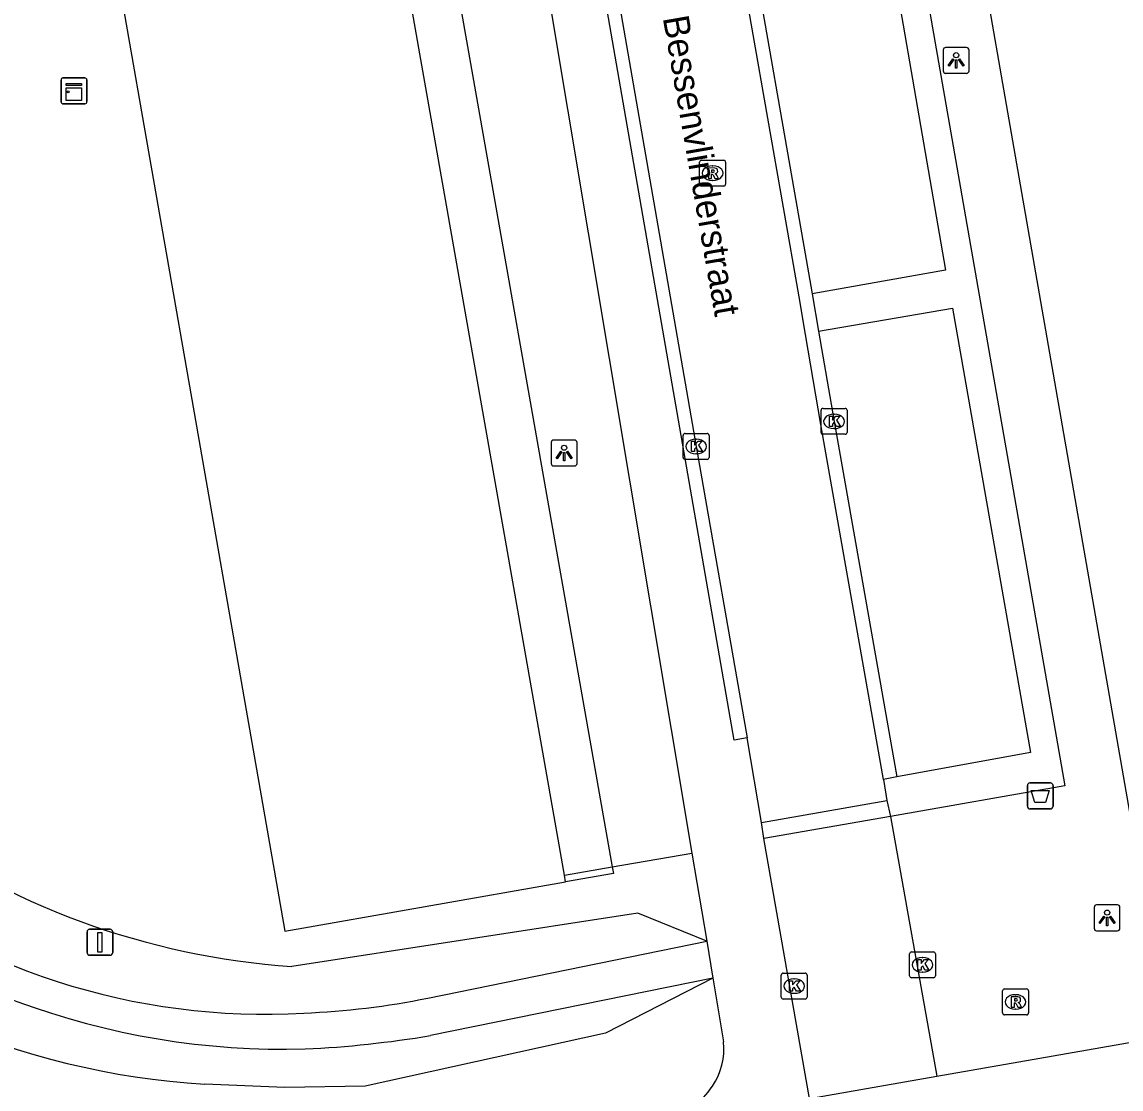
# Model space of a CAD drawing. Extents: x 162880 to 165536, y 384011 to 385179.
# Drawn here: x 164239.51 to 164281.91, y 384757.57 to 384798.75 of the extents above; entities that cross this region are included whole.
import ezdxf

# ---------------------------------------------------------------- set-up
doc = ezdxf.new("R2010")
doc.units = 0
for name, color, linetype in [('IMGEO_Afvalbak', 7, 'Continuous'), ('IMGEO_Groenvoorziening', 7, 'Continuous'), ('IMGEO_Kast', 7, 'Continuous'), ('IMGEO_Kolk', 7, 'Continuous'), ('IMGEO_Lichtpunt', 7, 'Continuous'), ('IMGEO_Muur', 7, 'Continuous'), ('IMGEO_Openbare_ruimte_label', 7, 'Continuous'), ('IMGEO_Pand', 7, 'Continuous'), ('IMGEO_Parkeervlak_open', 7, 'Continuous'), ('IMGEO_Rijbaan_lokaal_open', 7, 'Continuous'), ('IMGEO_Rioolput', 7, 'Continuous'), ('IMGEO_Verkeersbordpaal', 7, 'Continuous'), ('IMGEO_Voetpad_gesloten', 7, 'Continuous'), ('IMGEO_Voetpad_open', 7, 'Continuous')]:
    doc.layers.add(name, color=color, linetype=linetype)

msp = doc.modelspace()

# ---------------------------------------------------------------- linework, layer by layer
at = {"layer": 'IMGEO_Afvalbak'}
for p, q in [((164278.296, 384768.484), (164278.296, 384769.284)), ((164278.296, 384769.284), (164278.296, 384768.484)), ((164278.396, 384769.384), (164279.186, 384769.384)), ((164279.186, 384769.384), (164278.396, 384769.384)), ((164279.286, 384769.284), (164279.286, 384768.484)), ((164279.286, 384768.484), (164279.286, 384769.284)), ((164279.186, 384768.384), (164278.396, 384768.384)), ((164278.396, 384768.384), (164279.186, 384768.384))]:
    msp.add_line(p, q, dxfattribs=at)
msp.add_lwpolyline([(164278.439, 384769.098), (164279.143, 384769.098), (164278.994, 384768.628), (164278.588, 384768.628), (164278.439, 384769.098)], dxfattribs=at)
for centre, start, end in [((164278.396, 384769.284), 90, 180), ((164278.396, 384769.284), 90, 180), ((164279.186, 384769.284), 0, 90), ((164279.186, 384769.284), 360, 90), ((164278.396, 384768.484), 180, 270), ((164278.396, 384768.484), 180, 270), ((164279.186, 384768.484), 270, 0), ((164279.186, 384768.484), 270, 0)]:
    msp.add_arc(centre, 0.1, start, end, dxfattribs=at)
at = {"layer": 'IMGEO_Groenvoorziening'}
for points in [[(164265.925, 384763.281), (164263.265, 384764.357), (164249.915, 384762.304)], [(164266.163, 384761.857), (164262.026, 384759.734), (164252.741, 384757.689), (164249.647, 384757.626), (164246.555, 384757.757)]]:
    msp.add_lwpolyline(points, dxfattribs=at)
for centre, radius, start, end in [((164251.87, 384791.433), 29.194, 233.3837, 266.1604), ((164248.442, 384788.065), 30.367, 226.0274, 266.437)]:
    msp.add_arc(centre, radius, start, end, dxfattribs=at)
at = {"layer": 'IMGEO_Kast'}
for p, q in [((164241.011, 384795.667), (164241.011, 384796.508)), ((164241.011, 384796.508), (164241.011, 384795.667)), ((164241.086, 384796.592), (164241.927, 384796.592)), ((164241.927, 384796.592), (164241.086, 384796.592)), ((164242.011, 384796.517), (164242.011, 384795.676)), ((164242.011, 384795.676), (164242.011, 384796.517)), ((164241.936, 384795.592), (164241.095, 384795.592)), ((164241.095, 384795.592), (164241.936, 384795.592))]:
    msp.add_line(p, q, dxfattribs=at)
for points in [[(164241.206, 384796.382), (164241.806, 384796.382), (164241.806, 384796.297), (164241.206, 384796.297), (164241.206, 384796.382)], [(164241.206, 384796.207), (164241.806, 384796.207), (164241.806, 384795.718), (164241.206, 384795.718), (164241.206, 384796.207)]]:
    msp.add_lwpolyline(points, dxfattribs=at)
msp.add_circle((164241.29, 384796.056), 0.0377, dxfattribs=at)
for centre, start, end in [((164241.089, 384796.514), 92.4484, 184.2845), ((164241.089, 384796.514), 92.4484, 184.2845), ((164241.933, 384796.514), 2.4484, 94.2845), ((164241.933, 384796.514), 2.4484, 94.2845), ((164241.089, 384795.67), 182.4484, 274.2845), ((164241.089, 384795.67), 182.4484, 274.2845), ((164241.933, 384795.67), 272.4484, 4.2845), ((164241.933, 384795.67), 272.4484, 4.2845)]:
    msp.add_arc(centre, 0.0779, start, end, dxfattribs=at)
at = {"layer": 'IMGEO_Kolk'}
for p, q in [((164270.337, 384782.913), (164270.337, 384783.765)), ((164270.412, 384783.839), (164271.264, 384783.839)), ((164271.338, 384783.765), (164271.338, 384782.913)), ((164270.825, 384783.619), (164270.85, 384783.619)), ((164265.09, 384782.871), (164265.942, 384782.871)), ((164271.264, 384782.839), (164270.412, 384782.839)), ((164270.848, 384783.059), (164270.823, 384783.059)), ((164265.015, 384781.945), (164265.015, 384782.797)), ((164265.503, 384782.651), (164265.528, 384782.651)), ((164266.016, 384782.797), (164266.016, 384781.945)), ((164265.526, 384782.091), (164265.501, 384782.091)), ((164265.942, 384781.871), (164265.09, 384781.871)), ((164273.749, 384761.94), (164273.749, 384762.792)), ((164273.824, 384762.866), (164274.676, 384762.866)), ((164274.237, 384762.646), (164274.262, 384762.646)), ((164274.75, 384762.792), (164274.75, 384761.94)), ((164268.872, 384762.046), (164269.724, 384762.046)), ((164274.26, 384762.086), (164274.235, 384762.086)), ((164268.797, 384761.12), (164268.797, 384761.972)), ((164269.285, 384761.826), (164269.31, 384761.826)), ((164269.798, 384761.972), (164269.798, 384761.12)), ((164274.676, 384761.866), (164273.824, 384761.866)), ((164269.308, 384761.266), (164269.283, 384761.266)), ((164269.724, 384761.046), (164268.872, 384761.046))]:
    msp.add_line(p, q, dxfattribs=at)
for points in [[(164270.337, 384782.913), (164270.337, 384783.765)], [(164270.412, 384783.839), (164271.264, 384783.839)], [(164271.338, 384783.765), (164271.338, 384782.913)], [(164270.658, 384783.539), (164270.781, 384783.539), (164270.781, 384783.388), (164270.911, 384783.539), (164271.075, 384783.539), (164270.929, 384783.388), (164271.082, 384783.139), (164270.93, 384783.139), (164270.845, 384783.303), (164270.781, 384783.236), (164270.781, 384783.139), (164270.658, 384783.139), (164270.658, 384783.539)], [(164265.09, 384782.871), (164265.942, 384782.871)], [(164271.264, 384782.839), (164270.412, 384782.839)], [(164265.015, 384781.945), (164265.015, 384782.797)], [(164265.336, 384782.571), (164265.459, 384782.571), (164265.459, 384782.42), (164265.589, 384782.571), (164265.753, 384782.571), (164265.607, 384782.42), (164265.76, 384782.171), (164265.608, 384782.171), (164265.523, 384782.335), (164265.459, 384782.268), (164265.459, 384782.171), (164265.336, 384782.171), (164265.336, 384782.571)], [(164266.016, 384782.797), (164266.016, 384781.945)], [(164265.942, 384781.871), (164265.09, 384781.871)], [(164273.749, 384761.94), (164273.749, 384762.792)], [(164273.824, 384762.866), (164274.676, 384762.866)], [(164274.07, 384762.566), (164274.193, 384762.566), (164274.193, 384762.415), (164274.323, 384762.566), (164274.487, 384762.566), (164274.341, 384762.415), (164274.494, 384762.166), (164274.342, 384762.166), (164274.257, 384762.33), (164274.193, 384762.263), (164274.193, 384762.166), (164274.07, 384762.166), (164274.07, 384762.566)], [(164274.75, 384762.792), (164274.75, 384761.94)], [(164268.872, 384762.046), (164269.724, 384762.046)], [(164268.797, 384761.12), (164268.797, 384761.972)], [(164269.118, 384761.746), (164269.241, 384761.746), (164269.241, 384761.595), (164269.371, 384761.746), (164269.535, 384761.746), (164269.389, 384761.595), (164269.542, 384761.346), (164269.39, 384761.346), (164269.305, 384761.51), (164269.241, 384761.443), (164269.241, 384761.346), (164269.118, 384761.346), (164269.118, 384761.746)], [(164269.798, 384761.972), (164269.798, 384761.12)], [(164274.676, 384761.866), (164273.824, 384761.866)], [(164269.724, 384761.046), (164268.872, 384761.046)]]:
    msp.add_lwpolyline(points, dxfattribs=at)
for centre, start, end in [((164270.414, 384783.763), 91.552, 178.448), ((164270.414, 384783.763), 91.552, 178.448), ((164271.262, 384783.763), 1.552, 88.448), ((164271.262, 384783.763), 1.552, 88.448), ((164265.092, 384782.795), 91.552, 178.448), ((164265.092, 384782.795), 91.552, 178.448), ((164265.94, 384782.795), 1.552, 88.448), ((164265.94, 384782.795), 1.552, 88.448), ((164270.414, 384782.915), 181.552, 268.448), ((164270.414, 384782.915), 181.552, 268.448), ((164271.262, 384782.915), 271.552, 358.448), ((164271.262, 384782.915), 271.552, 358.448), ((164265.092, 384781.947), 181.552, 268.448), ((164265.092, 384781.947), 181.552, 268.448), ((164265.94, 384781.947), 271.552, 358.448), ((164265.94, 384781.947), 271.552, 358.448), ((164273.826, 384762.79), 91.552, 178.448), ((164273.826, 384762.79), 91.552, 178.448), ((164274.674, 384762.79), 1.552, 88.448), ((164274.674, 384762.79), 1.552, 88.448), ((164268.874, 384761.97), 91.552, 178.448), ((164268.874, 384761.97), 91.552, 178.448), ((164269.722, 384761.97), 1.552, 88.448), ((164269.722, 384761.97), 1.552, 88.448), ((164273.826, 384761.942), 181.552, 268.448), ((164273.826, 384761.942), 181.552, 268.448), ((164274.674, 384761.942), 271.552, 358.448), ((164274.674, 384761.942), 271.552, 358.448), ((164268.874, 384761.122), 181.552, 268.448), ((164268.874, 384761.122), 181.552, 268.448), ((164269.722, 384761.122), 271.552, 358.448), ((164269.722, 384761.122), 271.552, 358.448)]:
    msp.add_arc(centre, 0.0765, start, end, dxfattribs=at)
for centre, major_axis, ratio, start_param, end_param in [((164270.824, 384783.339), (-0.387, 0.002), 0.722429, 4.712389, 7.853982), ((164270.849, 384783.339), (-0.39, 0.002), 0.717154, 1.570796, 4.712389), ((164265.502, 384782.371), (-0.387, 0.002), 0.722429, 4.712389, 7.853982), ((164265.527, 384782.371), (-0.39, 0.002), 0.717154, 1.570796, 4.712389), ((164274.236, 384762.366), (-0.387, 0.002), 0.722429, 4.712389, 7.853982), ((164274.261, 384762.366), (-0.39, 0.002), 0.717154, 1.570796, 4.712389), ((164269.284, 384761.546), (-0.387, 0.002), 0.722429, 4.712389, 7.853982), ((164269.309, 384761.546), (-0.39, 0.002), 0.717154, 1.570796, 4.712389)]:
    msp.add_ellipse(centre, major_axis=major_axis, ratio=ratio, start_param=start_param, end_param=end_param, dxfattribs=at)
at = {"layer": 'IMGEO_Lichtpunt'}
for p, q in [((164275.05, 384797.67), (164275.05, 384796.863)), ((164275.05, 384797.67), (164275.05, 384796.863)), ((164275.952, 384797.765), (164275.144, 384797.765)), ((164275.952, 384797.765), (164275.144, 384797.765)), ((164276.046, 384796.863), (164276.046, 384797.67)), ((164276.046, 384796.863), (164276.046, 384797.67)), ((164275.144, 384796.769), (164275.952, 384796.769)), ((164275.144, 384796.769), (164275.952, 384796.769)), ((164259.925, 384782.522), (164259.925, 384781.715)), ((164259.925, 384782.522), (164259.925, 384781.715)), ((164260.827, 384782.617), (164260.019, 384782.617)), ((164260.827, 384782.617), (164260.019, 384782.617)), ((164260.921, 384781.715), (164260.921, 384782.522)), ((164260.921, 384781.715), (164260.921, 384782.522)), ((164260.019, 384781.621), (164260.827, 384781.621)), ((164260.019, 384781.621), (164260.827, 384781.621)), ((164280.874, 384764.583), (164280.874, 384763.776)), ((164280.874, 384764.583), (164280.874, 384763.776)), ((164281.776, 384764.678), (164280.968, 384764.678)), ((164281.776, 384764.678), (164280.968, 384764.678)), ((164281.87, 384763.776), (164281.87, 384764.583)), ((164281.87, 384763.776), (164281.87, 384764.583)), ((164280.968, 384763.682), (164281.776, 384763.682)), ((164280.968, 384763.682), (164281.776, 384763.682))]:
    msp.add_line(p, q, dxfattribs=at)
for points in [[(164275.424, 384797.334), (164275.463, 384797.306), (164275.275, 384797.044), (164275.237, 384797.071), (164275.424, 384797.334)], [(164275.526, 384797.286), (164275.573, 384797.286), (164275.573, 384796.964), (164275.526, 384796.964), (164275.526, 384797.286)], [(164275.636, 384797.306), (164275.674, 384797.333), (164275.861, 384797.071), (164275.822, 384797.043), (164275.636, 384797.306)], [(164260.299, 384782.186), (164260.338, 384782.158), (164260.15, 384781.896), (164260.112, 384781.923), (164260.299, 384782.186)], [(164260.401, 384782.138), (164260.448, 384782.138), (164260.448, 384781.816), (164260.401, 384781.816), (164260.401, 384782.138)], [(164260.511, 384782.158), (164260.549, 384782.185), (164260.736, 384781.923), (164260.697, 384781.895), (164260.511, 384782.158)], [(164281.248, 384764.247), (164281.287, 384764.219), (164281.099, 384763.957), (164281.061, 384763.984), (164281.248, 384764.247)], [(164281.35, 384764.199), (164281.397, 384764.199), (164281.397, 384763.877), (164281.35, 384763.877), (164281.35, 384764.199)], [(164281.46, 384764.219), (164281.498, 384764.246), (164281.685, 384763.984), (164281.646, 384763.956), (164281.46, 384764.219)]]:
    msp.add_lwpolyline(points, dxfattribs=at)
for centre in [(164275.549, 384797.468), (164260.424, 384782.32), (164281.373, 384764.381)]:
    msp.add_circle(centre, 0.0994, dxfattribs=at)
for centre, start, end in [((164275.144, 384797.67), 90, 180), ((164275.144, 384797.67), 90, 180), ((164275.952, 384797.67), 0, 90), ((164275.952, 384797.67), 0, 90), ((164275.144, 384796.863), 180, 270), ((164275.144, 384796.863), 180, 270), ((164275.952, 384796.863), 270, 0), ((164275.952, 384796.863), 270, 360), ((164260.019, 384782.522), 90, 180), ((164260.019, 384782.522), 90, 180), ((164260.827, 384782.522), 0, 90), ((164260.827, 384782.522), 0, 90), ((164260.019, 384781.715), 180, 270), ((164260.019, 384781.715), 180, 270), ((164260.827, 384781.715), 270, 0), ((164260.827, 384781.715), 270, 360), ((164280.968, 384764.583), 90, 180), ((164280.968, 384764.583), 90, 180), ((164281.776, 384764.583), 0, 90), ((164281.776, 384764.583), 0, 90), ((164280.968, 384763.776), 180, 270), ((164280.968, 384763.776), 180, 270), ((164281.776, 384763.776), 270, 0), ((164281.776, 384763.776), 270, 360)]:
    msp.add_arc(centre, 0.0946, start, end, dxfattribs=at)
at = {"layer": 'IMGEO_Muur'}
for points in [[(164260.432, 384765.824), (164262.281, 384766.149)], [(164262.281, 384766.149), (164262.326, 384765.894), (164260.477, 384765.569)]]:
    msp.add_lwpolyline(points, dxfattribs=at)
at = {"layer": 'IMGEO_Pand'}
for points in [[(164236.565, 384838.384), (164249.643, 384763.662), (164260.477, 384765.569)], [(164260.432, 384765.824), (164250.339, 384823.174)], [(164260.477, 384765.569), (164260.432, 384765.824)]]:
    msp.add_lwpolyline(points, dxfattribs=at)
at = {"layer": 'IMGEO_Parkeervlak_open'}
for points in [[(164266.64, 384807.499), (164271.822, 384808.397), (164275.143, 384789.173), (164269.997, 384788.263)], [(164270.242, 384786.816), (164275.409, 384787.702), (164278.418, 384770.555), (164273.256, 384769.625)], [(164262.281, 384766.149), (164265.357, 384766.674)]]:
    msp.add_lwpolyline(points, dxfattribs=at)
at = {"layer": 'IMGEO_Rijbaan_lokaal_open'}
for points in [[(164272.745, 384769.52), (164270.331, 384783.216), (164269.734, 384786.693), (164269.489, 384788.14), (164265.86, 384808.847), (164262.874, 384826.128)], [(164267.481, 384771.123), (164266.989, 384771.038), (164257.694, 384824.428), (164258.186, 384824.513)], [(164258.186, 384824.513), (164261.775, 384803.928), (164265.515, 384782.371), (164267.481, 384771.123)], [(164266.64, 384807.499), (164267.097, 384804.813), (164269.997, 384788.263)], [(164269.997, 384788.263), (164270.242, 384786.816)], [(164270.242, 384786.816), (164270.839, 384783.339), (164273.256, 384769.625)], [(164268.044, 384767.862), (164267.481, 384771.123)], [(164273.256, 384769.625), (164272.745, 384769.52)], [(164272.745, 384769.52), (164272.869, 384768.704)], [(164268.044, 384767.862), (164272.869, 384768.704)], [(164272.869, 384768.704), (164273.015, 384768.095)], [(164273.015, 384768.095), (164268.133, 384767.243)], [(164268.133, 384767.243), (164268.044, 384767.862)]]:
    msp.add_lwpolyline(points, dxfattribs=at)
at = {"layer": 'IMGEO_Rioolput'}
for p, q in [((164265.727, 384793.416), (164266.579, 384793.416)), ((164265.652, 384792.49), (164265.652, 384793.342)), ((164266.14, 384793.196), (164266.165, 384793.196)), ((164266.653, 384793.342), (164266.653, 384792.49)), ((164266.163, 384792.636), (164266.138, 384792.636)), ((164266.579, 384792.416), (164265.727, 384792.416)), ((164277.341, 384760.508), (164277.341, 384761.36)), ((164277.416, 384761.434), (164278.268, 384761.434)), ((164277.829, 384761.214), (164277.854, 384761.214)), ((164278.342, 384761.36), (164278.342, 384760.508)), ((164278.268, 384760.434), (164277.416, 384760.434)), ((164277.852, 384760.654), (164277.827, 384760.654))]:
    msp.add_line(p, q, dxfattribs=at)
for points in [[(164265.727, 384793.416), (164266.579, 384793.416)], [(164265.652, 384792.49), (164265.652, 384793.342)], [(164266.241, 384793.114), (164265.989, 384793.116), (164265.989, 384792.716)], [(164266.167, 384793.035), (164266.113, 384793.035), (164266.113, 384792.954)], [(164266.653, 384793.342), (164266.653, 384792.49)], [(164265.989, 384792.716), (164266.113, 384792.716), (164266.113, 384792.878), (164266.124, 384792.878)], [(164266.113, 384792.954), (164266.165, 384792.954)], [(164266.171, 384792.849), (164266.242, 384792.716), (164266.382, 384792.716), (164266.317, 384792.842)], [(164266.579, 384792.416), (164265.727, 384792.416)], [(164277.341, 384760.508), (164277.341, 384761.36)], [(164277.416, 384761.434), (164278.268, 384761.434)], [(164278.342, 384761.36), (164278.342, 384760.508)], [(164277.93, 384761.132), (164277.678, 384761.134), (164277.678, 384760.734)], [(164277.678, 384760.734), (164277.802, 384760.734), (164277.802, 384760.896), (164277.813, 384760.896)], [(164277.856, 384761.053), (164277.802, 384761.053), (164277.802, 384760.972)], [(164277.802, 384760.972), (164277.854, 384760.972)], [(164277.86, 384760.867), (164277.931, 384760.734), (164278.071, 384760.734), (164278.006, 384760.86)], [(164278.268, 384760.434), (164277.416, 384760.434)]]:
    msp.add_lwpolyline(points, dxfattribs=at)
for centre, radius, start, end in [((164265.729, 384793.34), 0.0765, 91.552, 178.448), ((164265.729, 384793.34), 0.0765, 91.552, 178.448), ((164266.577, 384793.34), 0.0765, 1.552, 88.448), ((164266.577, 384793.34), 0.0765, 1.552, 88.448), ((164266.173, 384792.939), 0.0964, 77.0061, 93.1865), ((164266.187, 384792.996), 0.0378, 276.6634, 79.6772), ((164266.24, 384793.004), 0.109, 350.3612, 89.416), ((164266.238, 384793.004), 0.112, 277.5842, 350.9817), ((164266.123, 384792.825), 0.0533, 26.0293, 88.6989), ((164266.149, 384793.143), 0.19, 274.7715, 282.9687), ((164266.222, 384792.789), 0.108, 29.5134, 73.7905), ((164265.729, 384792.492), 0.0765, 181.552, 268.448), ((164265.729, 384792.492), 0.0765, 181.552, 268.448), ((164266.577, 384792.492), 0.0765, 271.552, 358.448), ((164266.577, 384792.492), 0.0765, 271.552, 358.448), ((164277.418, 384761.358), 0.0765, 91.552, 178.448), ((164277.418, 384761.358), 0.0765, 91.552, 178.448), ((164278.266, 384761.358), 0.0765, 1.552, 88.448), ((164278.266, 384761.358), 0.0765, 1.552, 88.448), ((164277.812, 384760.843), 0.0533, 26.0293, 88.6989), ((164277.838, 384761.161), 0.19, 274.7715, 282.9687), ((164277.862, 384760.957), 0.0964, 77.0061, 93.1865), ((164277.876, 384761.014), 0.0378, 276.6634, 79.6772), ((164277.929, 384761.022), 0.109, 350.3612, 89.416), ((164277.927, 384761.022), 0.112, 277.5842, 350.9817), ((164277.911, 384760.807), 0.108, 29.5134, 73.7905), ((164277.418, 384760.51), 0.0765, 181.552, 268.448), ((164277.418, 384760.51), 0.0765, 181.552, 268.448), ((164278.266, 384760.51), 0.0765, 271.552, 358.448), ((164278.266, 384760.51), 0.0765, 271.552, 358.448)]:
    msp.add_arc(centre, radius, start, end, dxfattribs=at)
for centre, major_axis, ratio, start_param, end_param in [((164266.139, 384792.916), (-0.387, 0.002), 0.722429, 4.712389, 7.853982), ((164266.164, 384792.916), (-0.39, 0.002), 0.717154, 1.570796, 4.712389), ((164277.828, 384760.934), (-0.387, 0.002), 0.722429, 4.712389, 7.853982), ((164277.853, 384760.934), (-0.39, 0.002), 0.717154, 1.570796, 4.712389)]:
    msp.add_ellipse(centre, major_axis=major_axis, ratio=ratio, start_param=start_param, end_param=end_param, dxfattribs=at)
at = {"layer": 'IMGEO_Verkeersbordpaal'}
for p, q in [((164242.115, 384763.736), (164242.905, 384763.736)), ((164242.905, 384763.736), (164242.115, 384763.736)), ((164242.015, 384762.836), (164242.015, 384763.636)), ((164242.015, 384763.636), (164242.015, 384762.836)), ((164243.005, 384763.636), (164243.005, 384762.836)), ((164243.005, 384762.836), (164243.005, 384763.636)), ((164242.905, 384762.736), (164242.115, 384762.736)), ((164242.115, 384762.736), (164242.905, 384762.736))]:
    msp.add_line(p, q, dxfattribs=at)
msp.add_lwpolyline([(164242.435, 384763.611), (164242.585, 384763.611), (164242.585, 384762.861), (164242.435, 384762.861), (164242.435, 384763.611)], dxfattribs=at)
for centre, start, end in [((164242.115, 384763.636), 90, 180), ((164242.115, 384763.636), 90, 180), ((164242.905, 384763.636), 0, 90), ((164242.905, 384763.636), 360, 90), ((164242.115, 384762.836), 180, 270), ((164242.115, 384762.836), 180, 270), ((164242.905, 384762.836), 270, 0), ((164242.905, 384762.836), 270, 0)]:
    msp.add_arc(centre, 0.1, start, end, dxfattribs=at)
at = {"layer": 'IMGEO_Voetpad_gesloten'}
for points in [[(164255.171, 384761.08), (164265.925, 384763.281)], [(164265.925, 384763.281), (164266.163, 384761.857)], [(164266.163, 384761.857), (164255.273, 384759.636)]]:
    msp.add_lwpolyline(points, dxfattribs=at)
for centre, radius, start, end in [((164249.617, 384788.85), 29.742, 227.86, 271.5694), ((164248.877, 384786.472), 26.012, 230.7675, 273.3148), ((164249.166, 384790.757), 30.278, 272.299, 281.4384), ((164248.48, 384800.321), 41.248, 272.7126, 279.4792)]:
    msp.add_arc(centre, radius, start, end, dxfattribs=at)
at = {"layer": 'IMGEO_Voetpad_open'}
for points in [[(164282.544, 384766.563), (164271.653, 384829.088)], [(164269.372, 384828.679), (164279.736, 384769.275), (164273.015, 384768.095)], [(164252.163, 384823.492), (164255.662, 384824.101), (164258.159, 384809.718), (164265.357, 384766.674)], [(164252.163, 384823.492), (164262.281, 384766.149)], [(164273.015, 384768.095), (164274.801, 384758.067)], [(164269.885, 384757.21), (164268.133, 384767.243)], [(164265.357, 384766.674), (164265.925, 384763.281)], [(164266.163, 384761.857), (164266.176, 384761.782), (164266.575, 384759.396)], [(164274.801, 384758.067), (164283.781, 384759.634)], [(164269.885, 384757.21), (164274.801, 384758.067)]]:
    msp.add_lwpolyline(points, dxfattribs=at)
for centre, radius, start, end in [((164263.987, 384759.132), 2.601, 326.0136, 5.8198), ((164262.691, 384760.057), 4.194, 295.3605, 325.4308)]:
    msp.add_arc(centre, radius, start, end, dxfattribs=at)

# ---------------------------------------------------------------- texts
at = {"layer": 'IMGEO_Openbare_ruimte_label'}
msp.add_text('Bessenvlinderstraat', height=1, rotation=279.9051, dxfattribs=at).set_placement((164264.226, 384798.915))

doc.saveas('drawing.dxf')
